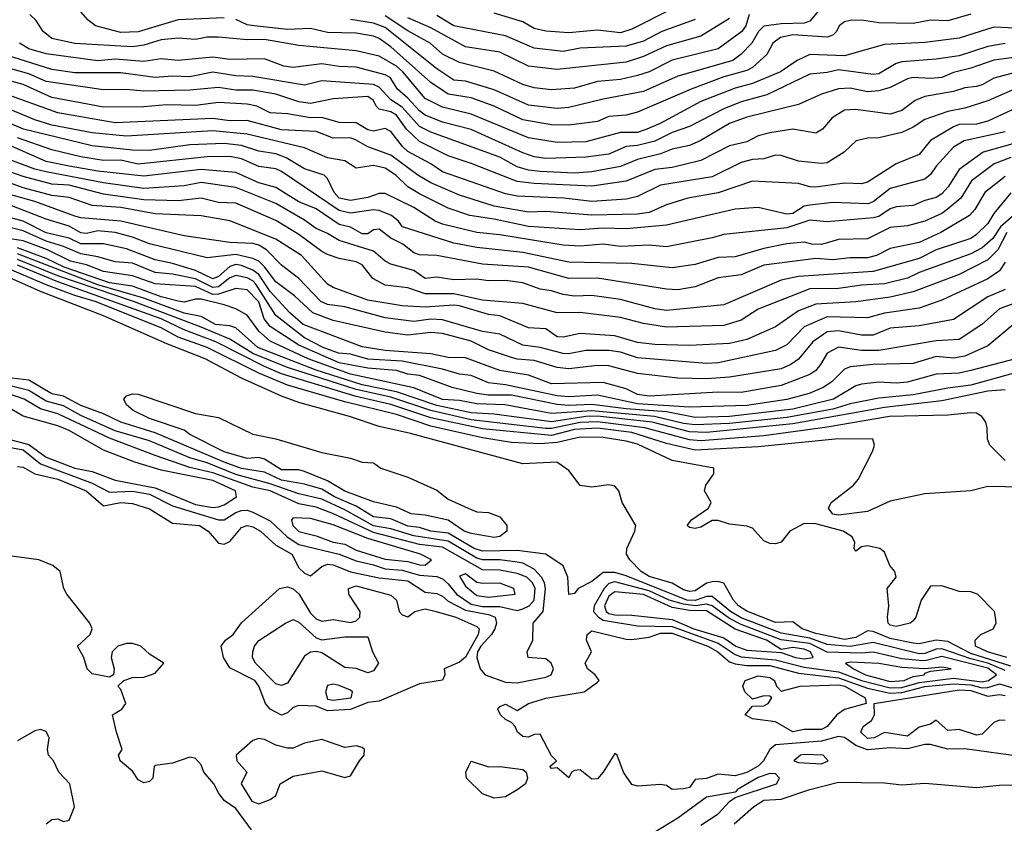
# Model space of a CAD drawing. Header units: metres. Extents: x -51132 to -49532, y -231222 to -229437.
# Tile 553 of 656: x -50515 to -50430, y -229629 to -229559. Entities that reach past the tile are written whole.
import ezdxf

# ---------------------------------------------------------------- set-up
doc = ezdxf.new("R2010")
doc.units = ezdxf.units.M
for name, color, linetype in [('CONTOUR_HALF', 8, 'Continuous'), ('CONTOUR_INDEX', 1, 'Continuous'), ('CONTOUR_INTER', 3, 'Continuous')]:
    doc.layers.add(name, color=color, linetype=linetype)

msp = doc.modelspace()

# ---------------------------------------------------------------- linework, layer by layer
at = {"layer": 'CONTOUR_HALF'}
for points, elevation in [([(-50445.251, -229557.759), (-50446.58, -229559.337), (-50447.08, -229559.523), (-50449.08, -229559.574), (-50450.58, -229559.781), (-50451.055, -229560.259), (-50451.638, -229561.259), (-50452.592, -229562.259), (-50453.298, -229562.759), (-50458.08, -229564.146), (-50461.08, -229565.476), (-50464.58, -229566.147), (-50467.58, -229566.878), (-50468.58, -229566.96), (-50471.08, -229566.66), (-50474.08, -229565.322), (-50476.58, -229564.579), (-50477.58, -229564.474), (-50479.08, -229563.5), (-50483.58, -229559.89), (-50484.58, -229559.522), (-50486.58, -229559.204)], 25.5), ([(-50458.58, -229558.26), (-50462.08, -229560.057), (-50463.08, -229560.349), (-50465.08, -229560.139), (-50467.58, -229560.355), (-50469.58, -229560.216), (-50470.58, -229559.991), (-50471.58, -229559.413), (-50474.08, -229558.649)], 27.5), ([(-50425.58, -229560.101), (-50430.58, -229559.856), (-50433.58, -229560.834), (-50436.58, -229561.209), (-50440.08, -229561.377), (-50443.58, -229562.363), (-50446.58, -229562.259), (-50447.694, -229562.759), (-50449.146, -229563.759), (-50451.58, -229564.784), (-50453.08, -229565.185), (-50456.08, -229566.347), (-50459.619, -229568.259), (-50460.795, -229568.759), (-50461.58, -229569.03), (-50463.08, -229569.04), (-50466.08, -229569.863), (-50468.58, -229569.91), (-50471.08, -229569.503), (-50476.08, -229567.434), (-50478.58, -229566.824), (-50480.08, -229566.069), (-50482.032, -229563.759), (-50482.58, -229563.273), (-50484.08, -229562.389), (-50486.08, -229561.923), (-50491.08, -229561.469), (-50494.08, -229560.953), (-50495.58, -229560.979), (-50498.08, -229560.738), (-50499.08, -229560.754), (-50500.08, -229560.939), (-50501.58, -229560.823), (-50503.08, -229560.983), (-50504.58, -229561.433), (-50505.58, -229561.567), (-50510.58, -229561.289), (-50512.58, -229560.85), (-50513.355, -229560.259), (-50513.978, -229559.259), (-50514.496, -229558.759)], 24.5), ([(-50453.58, -229559.107), (-50456.08, -229560.655), (-50459.08, -229561.483), (-50461.08, -229562.418), (-50462.58, -229562.907), (-50468.58, -229563.541), (-50471.08, -229563.273), (-50473.58, -229562.056), (-50476.58, -229561.573), (-50479.58, -229559.919), (-50481.58, -229559.069)], 26.5), ([(-50428.58, -229562.482), (-50430.58, -229562.74), (-50432.58, -229563.45), (-50434.08, -229563.809), (-50435.08, -229564.244), (-50436.08, -229564.341), (-50437.58, -229564.251), (-50438.08, -229564.362), (-50439.58, -229565.123), (-50440.58, -229565.404), (-50441.58, -229565.502), (-50443.08, -229565.186), (-50444.08, -229565.248), (-50445.58, -229565.69), (-50447.58, -229566.593), (-50452.08, -229567.709), (-50453.58, -229568.25), (-50456.13, -229569.759), (-50457.08, -229570.174), (-50458.58, -229570.479), (-50459.58, -229570.9), (-50461.58, -229571.405), (-50463.08, -229572.005), (-50465.58, -229572.465), (-50467.08, -229572.59), (-50470.08, -229572.45), (-50471.08, -229572.323), (-50472.08, -229572.019), (-50473.58, -229571.184), (-50479.58, -229569.002), (-50480.58, -229568.51), (-50482.08, -229566.826), (-50483.08, -229566.204), (-50484.08, -229565.096), (-50484.58, -229564.872), (-50489.08, -229564.545), (-50490.58, -229564.926), (-50495.08, -229564.164), (-50496.58, -229564.096), (-50498.58, -229563.797), (-50500.58, -229564.199), (-50502.08, -229564.126), (-50503.58, -229564.248), (-50506.58, -229563.849), (-50510.58, -229563.844), (-50512.58, -229563.542), (-50517.08, -229562.142)], 23.5), ([(-50427.564, -229564.759), (-50431.08, -229566.294), (-50433.08, -229566.931), (-50434.58, -229567.211), (-50436.58, -229567.907), (-50437.58, -229568.582), (-50438.58, -229569.034), (-50440.58, -229569.506), (-50441.58, -229569.547), (-50442.567, -229569.759), (-50443.591, -229570.759), (-50445.08, -229571.673), (-50445.58, -229571.73), (-50447.58, -229571.542), (-50449.08, -229571.047), (-50449.58, -229571.012), (-50450.58, -229571.345), (-50451.58, -229571.406), (-50452.58, -229571.649), (-50455.08, -229572.904), (-50459.58, -229573.627), (-50461.58, -229574.61), (-50462.58, -229574.851), (-50465.58, -229575.038), (-50468.003, -229574.759), (-50472.08, -229574.594), (-50473.08, -229574.376), (-50478.58, -229572.454), (-50479.583, -229571.759), (-50481.58, -229570.706), (-50482.069, -229570.259), (-50483.08, -229568.953), (-50483.58, -229568.703), (-50484.58, -229568.926), (-50485.08, -229568.798), (-50486.08, -229568.193), (-50487.58, -229568.165), (-50489.08, -229567.728), (-50490.08, -229567.757), (-50492.08, -229567.405), (-50493.58, -229567.329), (-50494.737, -229566.759), (-50495.58, -229566.56), (-50498.08, -229566.436), (-50500.08, -229566.677), (-50502.58, -229566.623), (-50504.58, -229566.798), (-50508.08, -229566.83), (-50512.58, -229566), (-50515.08, -229564.85), (-50516.58, -229564.467)], 22.5), ([(-50429.58, -229568.984), (-50433.157, -229569.759), (-50434.08, -229570.315), (-50435.58, -229571.966), (-50436.08, -229572.706), (-50436.58, -229573.093), (-50439.58, -229573.918), (-50441.08, -229575.093), (-50441.502, -229575.259), (-50444.58, -229575.15), (-50446.58, -229575.366), (-50447.08, -229575.468), (-50448.08, -229576.089), (-50448.58, -229576.161), (-50451.08, -229575.57), (-50453.08, -229575.704), (-50459.08, -229577.118), (-50462.58, -229577.423), (-50464.58, -229577.367), (-50466.58, -229577.508), (-50471.08, -229577.239), (-50474.08, -229576.578), (-50476.198, -229576.259), (-50478.08, -229575.64), (-50480.58, -229574.396), (-50481.58, -229573.786), (-50482.643, -229572.759), (-50483.58, -229572.142), (-50484.58, -229571.923), (-50486.08, -229572.134), (-50487.08, -229571.51), (-50488.58, -229571.241), (-50490.58, -229570.38), (-50495.58, -229569.188), (-50498.58, -229568.909), (-50506.08, -229569.359), (-50509.08, -229569.061), (-50512.58, -229568.39), (-50514.08, -229567.931), (-50517.58, -229566.487)], 21.5), ([(-50429.08, -229571.211), (-50430.536, -229571.759), (-50432.513, -229573.259), (-50433.433, -229574.759), (-50434.62, -229575.759), (-50435.08, -229576.091), (-50436.58, -229576.772), (-50438.08, -229577.173), (-50439.58, -229577.31), (-50441.58, -229578.303), (-50444.08, -229578.366), (-50445.58, -229578.788), (-50446.411, -229578.759), (-50447.08, -229578.582), (-50448.58, -229578.742), (-50450.58, -229579.136), (-50453.08, -229579.882), (-50454.58, -229579.913), (-50456.58, -229580.531), (-50458.58, -229580.815), (-50462.08, -229580.456), (-50467.58, -229580.336), (-50471.58, -229579.478), (-50475.58, -229579.07), (-50477.58, -229578.68), (-50482.069, -229577.259), (-50482.404, -229576.759), (-50483.005, -229576.259), (-50484.08, -229575.83), (-50484.58, -229575.766), (-50486.58, -229576.073), (-50487.58, -229575.847), (-50492.58, -229572.424), (-50493.08, -229572.204), (-50494.58, -229572.014), (-50496.08, -229571.323), (-50497.08, -229571.118), (-50499.08, -229571.155), (-50505.08, -229571.799), (-50506.58, -229571.441), (-50508.08, -229571.466), (-50510.08, -229571.153), (-50512.58, -229570.554), (-50515.58, -229569.514)], 20.5), ([(-50429.08, -229574.301), (-50430.58, -229576.09), (-50431.08, -229576.954), (-50432.08, -229577.934), (-50432.58, -229578.272), (-50435.58, -229579.27), (-50437.08, -229580.025), (-50441.08, -229581.158), (-50447.58, -229581.568), (-50449.08, -229581.913), (-50454.08, -229584.038), (-50459.08, -229584.541), (-50460.08, -229584.392), (-50463.08, -229583.576), (-50465.58, -229583.247), (-50467.08, -229583.283), (-50468.08, -229583.158), (-50469.08, -229582.834), (-50470.08, -229582.696), (-50471.58, -229582.138), (-50473.08, -229581.927), (-50474.58, -229581.952), (-50475.58, -229581.801), (-50477.58, -229581.884), (-50479.08, -229581.649), (-50480.08, -229581.769), (-50481.08, -229581.045), (-50483.08, -229580.506), (-50483.577, -229580.259), (-50484.58, -229579.379), (-50487.58, -229578.459), (-50488.58, -229577.823), (-50489.58, -229577.413), (-50490.58, -229576.676), (-50493.08, -229575.212), (-50496.58, -229573.842), (-50499.58, -229573.384), (-50501.08, -229573.689), (-50504.58, -229573.919), (-50508.08, -229573.417), (-50513.08, -229572.48), (-50514.08, -229572.223), (-50517.58, -229570.918)], 19.5), ([(-50429.425, -229577.759), (-50430.219, -229579.259), (-50431.08, -229580.133), (-50433.58, -229581.404), (-50437.58, -229582.922), (-50439.58, -229583.382), (-50442.58, -229583.8), (-50446.08, -229583.991), (-50447.58, -229584.569), (-50449.58, -229585.959), (-50452.08, -229587.076), (-50453.58, -229587.415), (-50457.08, -229587.59), (-50460.08, -229587.502), (-50461.58, -229587.332), (-50463.58, -229586.741), (-50466.58, -229586.555), (-50468.08, -229586.866), (-50468.58, -229586.843), (-50469.58, -229586.143), (-50471.08, -229586.051), (-50473.58, -229585.009), (-50474.58, -229584.885), (-50477.08, -229584.139), (-50477.58, -229584.073), (-50480.08, -229584.245), (-50482.08, -229584.129), (-50485.08, -229583.637), (-50488.08, -229582.538), (-50488.58, -229582.247), (-50490.859, -229579.759), (-50493.08, -229578.331), (-50497.08, -229576.737), (-50499.58, -229576.295), (-50503.58, -229576.135), (-50506.58, -229575.584), (-50509.08, -229575.399), (-50511.08, -229574.712), (-50512.58, -229574.535), (-50515.08, -229573.846), (-50518.1, -229572.759)], 18.5), ([(-50429.58, -229582.702), (-50431.08, -229583.347), (-50434.08, -229585.334), (-50437.08, -229585.872), (-50439.58, -229586.075), (-50441.08, -229586.684), (-50442.08, -229586.697), (-50444.08, -229586.317), (-50445.08, -229586.411), (-50446.327, -229587.259), (-50447.58, -229588.776), (-50448.239, -229589.259), (-50449.08, -229589.626), (-50453.58, -229590.354), (-50455.58, -229590.505), (-50458.08, -229590.448), (-50461.58, -229590.043), (-50464.08, -229589.37), (-50465.08, -229589.318), (-50467.58, -229589.629), (-50468.58, -229589.52), (-50470.58, -229588.888), (-50472.08, -229588.793), (-50472.58, -229588.648), (-50474.58, -229587.971), (-50476.08, -229587.206), (-50478.58, -229586.544), (-50479.58, -229586.464), (-50481.58, -229586.697), (-50483.58, -229586.415), (-50488.08, -229585.422), (-50489.859, -229584.759), (-50491.471, -229583.259), (-50493.08, -229582.059), (-50494.08, -229580.733), (-50494.58, -229580.251), (-50495.08, -229580.016), (-50496.58, -229579.655), (-50499.08, -229579.958), (-50504.08, -229578.751), (-50505.58, -229578.161), (-50507.08, -229577.748), (-50508.58, -229577.619), (-50509.58, -229577.829), (-50510.08, -229577.769), (-50511.08, -229577.202), (-50513.08, -229576.601), (-50516.08, -229575.424)], 17.5), ([(-50427.58, -229584.697), (-50431.08, -229587.632), (-50433.08, -229588.505), (-50434.08, -229588.705), (-50435.58, -229588.544), (-50437.58, -229589.155), (-50441.08, -229589.257), (-50443.08, -229589.458), (-50443.58, -229589.653), (-50444.671, -229590.759), (-50445.436, -229591.259), (-50446.638, -229591.759), (-50448.58, -229592.285), (-50452.08, -229592.826), (-50457.08, -229592.953), (-50461.58, -229592.66), (-50465.08, -229591.909), (-50467.58, -229592.048), (-50468.58, -229591.963), (-50473.08, -229591.008), (-50474.58, -229590.854), (-50476.08, -229590.208), (-50477.08, -229590.093), (-50478.58, -229589.639), (-50482.08, -229588.948), (-50485.08, -229588.784), (-50486.58, -229588.346), (-50487.635, -229588.259), (-50488.964, -229587.759), (-50490.58, -229586.933), (-50493.08, -229584.965), (-50494.82, -229582.259), (-50495.08, -229581.954), (-50495.58, -229581.689), (-50496.58, -229581.483), (-50497.08, -229581.704), (-50498.08, -229582.469), (-50498.58, -229582.529), (-50500.08, -229581.796), (-50502.08, -229581.382), (-50503.58, -229581.239), (-50505.58, -229580.425), (-50507.08, -229580.306), (-50508.58, -229579.863), (-50510.08, -229579.614), (-50511.58, -229578.975), (-50513.08, -229578.509), (-50515.08, -229577.598), (-50517.08, -229577.122)], 16.5), ([(-50428.58, -229589.931), (-50432.58, -229591.041), (-50434.58, -229591.294), (-50437.58, -229591.898), (-50440.58, -229592.181), (-50443.08, -229592.666), (-50444.58, -229593.125), (-50448.58, -229593.867), (-50453.58, -229594.395), (-50456.58, -229594.511), (-50457.58, -229594.388), (-50460.101, -229593.759), (-50465.58, -229593.267), (-50469.08, -229593.506), (-50473.137, -229592.759), (-50475.58, -229592.681), (-50477.08, -229592.377), (-50478.58, -229592.306), (-50481.08, -229591.284), (-50486.58, -229590.092), (-50490.274, -229588.759), (-50493.58, -229587.199), (-50494.58, -229586.343), (-50495.58, -229584.942), (-50496.58, -229584.406), (-50497.58, -229584.055), (-50499.58, -229583.565), (-50500.08, -229583.544), (-50501.08, -229583.808), (-50501.58, -229583.724), (-50503.08, -229583.366), (-50505.58, -229582.435), (-50507.58, -229582.131), (-50511.515, -229580.759), (-50513.08, -229580.002), (-50515.58, -229579.082)], 15.5), ([(-50429.58, -229597.593), (-50430.9, -229596.259), (-50431.121, -229595.759), (-50431.134, -229594.759), (-50431.275, -229594.259), (-50431.599, -229593.759), (-50432.08, -229593.492), (-50432.58, -229593.445), (-50434.58, -229593.666), (-50439.657, -229593.759), (-50445.08, -229594.714), (-50450.58, -229595.469), (-50456.08, -229595.886), (-50457.08, -229595.806), (-50460.95, -229594.759), (-50465.08, -229594.23), (-50466.58, -229594.299), (-50469.08, -229594.819), (-50469.58, -229594.814), (-50476.08, -229594.052), (-50479.58, -229593.249), (-50483.08, -229592.09), (-50486.08, -229591.436), (-50492.08, -229589.518), (-50495.08, -229588.279), (-50497.08, -229587.038), (-50499.58, -229586), (-50505.47, -229583.759), (-50512.08, -229581.518), (-50515.58, -229580.087)], 14.5), ([(-50429.445, -229614.759), (-50431.128, -229614.259), (-50432.155, -229613.759), (-50432.187, -229613.259), (-50431.709, -229612.759), (-50430.621, -229612.259), (-50430.371, -229611.759), (-50430.408, -229611.259), (-50430.514, -229610.759), (-50431.993, -229609.259), (-50432.58, -229609.034), (-50433.58, -229609.003), (-50435.08, -229608.514), (-50436.08, -229608.546), (-50436.895, -229609.759), (-50437.369, -229611.259), (-50437.58, -229611.577), (-50437.85, -229611.759), (-50439.08, -229612.07), (-50439.58, -229611.938), (-50439.774, -229611.759), (-50439.825, -229611.259), (-50439.701, -229610.259), (-50439.848, -229608.759), (-50439.083, -229607.759), (-50439.187, -229607.259), (-50439.631, -229606.759), (-50440.08, -229605.584), (-50440.486, -229605.259), (-50441.58, -229605.047), (-50442.08, -229605.117), (-50442.58, -229605.494), (-50442.73, -229605.259), (-50442.68, -229604.759), (-50442.916, -229604.259), (-50443.692, -229603.759), (-50446.08, -229603.12), (-50447.08, -229603.088), (-50448.321, -229603.759), (-50449.08, -229604.724), (-50449.58, -229604.85), (-50450.08, -229604.823), (-50450.58, -229604.609), (-50451.58, -229603.508), (-50452.08, -229603.326), (-50453.58, -229603.154), (-50454.58, -229602.826), (-50455.08, -229602.826), (-50456.08, -229603.423), (-50456.58, -229603.54), (-50457.08, -229603.445), (-50457.279, -229603.259), (-50456.884, -229602.759), (-50455.408, -229601.759), (-50455.17, -229601.259), (-50455.767, -229600.259), (-50455.641, -229599.759), (-50454.946, -229598.759), (-50454.935, -229598.259), (-50458.58, -229597.618), (-50461.58, -229596.194), (-50462.58, -229595.908), (-50464.58, -229595.591), (-50466.58, -229595.564), (-50468.58, -229596.033), (-50470.08, -229596.14), (-50472.58, -229596.05), (-50475.08, -229595.638), (-50479.58, -229594.61), (-50482.58, -229593.597), (-50487.08, -229592.499), (-50492.08, -229591.046), (-50494.58, -229590.008), (-50499.069, -229587.759), (-50501.58, -229586.855), (-50503.08, -229586.056), (-50508.832, -229583.759), (-50510.58, -229583.249), (-50513.08, -229582.296), (-50516.674, -229580.759)], 13.5), ([(-50429.58, -229615.891), (-50431.08, -229615.248), (-50432.58, -229614.882), (-50435.08, -229614.014), (-50435.58, -229614.027), (-50436.58, -229614.408), (-50437.08, -229614.435), (-50441.08, -229613.441), (-50443.08, -229613.814), (-50445.08, -229613.624), (-50446.58, -229613.066), (-50449.08, -229612.647), (-50452.58, -229611.317), (-50453.493, -229610.759), (-50455.08, -229609.45), (-50455.58, -229609.456), (-50456.58, -229609.81), (-50457.298, -229609.759), (-50462.58, -229607.645), (-50463.58, -229607.357), (-50464.58, -229607.349), (-50465.58, -229608.129), (-50466.753, -229608.759), (-50467.08, -229609.176), (-50467.58, -229609.27), (-50467.649, -229607.759), (-50468.08, -229606.766), (-50469.58, -229605.762), (-50472.08, -229605.437), (-50475.08, -229605.492), (-50475.809, -229605.259), (-50478.08, -229603.923), (-50479.58, -229603.76), (-50480.58, -229603.433), (-50481.58, -229603.311), (-50483.08, -229602.689), (-50484.58, -229602.519), (-50486.08, -229601.586), (-50487.976, -229600.759), (-50489.08, -229600.091), (-50490.58, -229599.678), (-50492.58, -229599.328), (-50494.08, -229598.612), (-50496.08, -229598.288), (-50497.58, -229597.737), (-50503.58, -229595.186), (-50506.58, -229594.276), (-50508.08, -229593.537), (-50510.08, -229592.814), (-50511.58, -229592.006), (-50512.58, -229591.805), (-50514.58, -229590.595), (-50516.08, -229590.435)], 12.5), ([(-50517.08, -229596.289), (-50515.08, -229596.664), (-50513.58, -229597.898), (-50509.08, -229599.584), (-50507.58, -229600.353), (-50505.58, -229600.287), (-50504.08, -229600.543), (-50502.08, -229601.542), (-50498.08, -229602.786), (-50497.58, -229602.775), (-50496.58, -229602.128), (-50496.08, -229601.957), (-50495.58, -229601.936), (-50495.08, -229602.096), (-50493.58, -229602.873), (-50492.093, -229604.259), (-50491.08, -229604.917), (-50487.58, -229605.757), (-50486.08, -229606.334), (-50484.58, -229606.677), (-50483.58, -229607.048), (-50482.08, -229607.159), (-50480.58, -229607.584), (-50479.08, -229607.712), (-50478.58, -229607.907), (-50478.08, -229608.333), (-50477.344, -229609.259), (-50476.08, -229610.128), (-50475.08, -229610.313), (-50473.58, -229610.322), (-50472.08, -229610.668), (-50471.58, -229610.514), (-50471.035, -229610.259), (-50470.604, -229609.759), (-50470.517, -229608.759), (-50470.74, -229608.259), (-50471.236, -229607.759), (-50472.08, -229607.438), (-50473.58, -229607.147), (-50475.08, -229607.115), (-50478.58, -229605.138), (-50480.58, -229604.928), (-50484.58, -229603.879), (-50488.071, -229602.259), (-50489.58, -229601.664), (-50491.08, -229601.376), (-50493.58, -229600.249), (-50495.08, -229599.936), (-50498.58, -229598.685), (-50500.58, -229598.2), (-50503.58, -229597.18), (-50507.58, -229595.657), (-50512.08, -229593.542), (-50513.58, -229593.104), (-50515.011, -229592.259), (-50517.08, -229591.537)], 11.5), ([(-50492.778, -229608.759), (-50492.08, -229608.61), (-50491.58, -229608.789), (-50491.08, -229609.223), (-50490.08, -229610.914), (-50489.58, -229611.402), (-50489.08, -229611.597), (-50488.08, -229611.451), (-50486.58, -229611.72), (-50486.08, -229611.573), (-50485.784, -229611.259), (-50485.737, -229610.759), (-50486.731, -229609.259), (-50486.757, -229608.759), (-50486.08, -229608.506), (-50483.08, -229609.329), (-50482.57, -229609.759), (-50482.357, -229610.759), (-50482.08, -229611.051), (-50481.58, -229611.232), (-50480.986, -229610.759), (-50480.08, -229610.529), (-50479.131, -229610.759), (-50477.413, -229611.259), (-50475.58, -229612.056), (-50475.39, -229612.259), (-50475.459, -229612.759), (-50476.58, -229614.731), (-50477.08, -229615.155), (-50478.43, -229615.759), (-50478.358, -229616.259), (-50478.58, -229616.724), (-50480.58, -229617.059), (-50484.08, -229618.572), (-50485.08, -229618.691), (-50486.58, -229619.291), (-50488.58, -229619.409), (-50489.58, -229618.998), (-50491.08, -229618.942), (-50491.58, -229619.1), (-50492.08, -229619.566), (-50492.58, -229619.777), (-50493.58, -229619.258), (-50493.991, -229618.759), (-50494.562, -229617.259), (-50494.915, -229616.759), (-50497.08, -229615.662), (-50497.653, -229614.759), (-50497.845, -229613.759), (-50497.458, -229613.259), (-50496.805, -229612.759), (-50496.08, -229611.749), (-50492.778, -229608.759)], 12.5), ([(-50463.58, -229609.038), (-50464.08, -229609.428), (-50464.455, -229610.259), (-50464.327, -229610.759), (-50464.08, -229610.922), (-50463.58, -229611.052), (-50462.08, -229611.085), (-50458.58, -229611.461), (-50456.687, -229612.259), (-50454.08, -229613.05), (-50453.035, -229613.759), (-50452.08, -229614.108), (-50449.08, -229614.329), (-50447.823, -229614.759), (-50447.08, -229614.874), (-50446.289, -229614.759), (-50446.516, -229614.259), (-50447.08, -229614.047), (-50448.08, -229613.895), (-50449.08, -229614.059), (-50450.353, -229613.259), (-50453.08, -229612.283), (-50455.58, -229610.704), (-50457.08, -229610.67), (-50458.58, -229610.418), (-50461.08, -229609.265), (-50463.58, -229609.038)], 11.5), ([(-50428.08, -229623.409), (-50433.08, -229622.722), (-50434.58, -229622.731), (-50436.08, -229622.348), (-50436.58, -229622.346), (-50438.08, -229622.717), (-50439.58, -229622.639), (-50441.58, -229622.787), (-50442.58, -229622.435), (-50443.58, -229621.733), (-50444.08, -229621.644), (-50445.58, -229622.041), (-50449.58, -229622.365), (-50450.072, -229622.759), (-50450.621, -229623.759), (-50451.08, -229624.209), (-50452.08, -229624.775), (-50453.08, -229625.07), (-50454.58, -229624.927), (-50455.58, -229625.301), (-50456.58, -229625.378), (-50457.08, -229626.088), (-50457.58, -229626.183), (-50458.58, -229626.243), (-50459.08, -229625.908), (-50459.58, -229625.821), (-50461.58, -229625.975), (-50462.08, -229625.81), (-50462.807, -229624.759), (-50463.353, -229623.259), (-50463.58, -229623.11), (-50464.589, -229624.759), (-50465.08, -229625.34), (-50465.58, -229625.348), (-50466.58, -229624.551), (-50467.08, -229624.599), (-50467.354, -229624.759), (-50467.58, -229625.25), (-50468.58, -229624.36), (-50469.08, -229624.441), (-50469.226, -229624.259), (-50468.65, -229623.759), (-50469.08, -229623.337), (-50470.08, -229621.432), (-50470.58, -229621.463), (-50471.08, -229621.694), (-50471.58, -229621.646), (-50472.037, -229621.259), (-50472.256, -229620.759), (-50472.58, -229620.407), (-50473.08, -229620.159), (-50473.51, -229619.759), (-50473.76, -229619.259), (-50473.58, -229619.024), (-50473.08, -229618.827), (-50472.08, -229619.37), (-50471.08, -229618.768), (-50469.58, -229618.291), (-50466.228, -229617.759), (-50465.08, -229616.905), (-50464.929, -229616.759), (-50465.292, -229616.259), (-50465.952, -229615.759), (-50466.157, -229615.259), (-50465.608, -229614.259), (-50466.025, -229613.259), (-50465.986, -229612.759), (-50465.58, -229612.424), (-50462.58, -229613.171), (-50462.08, -229613.193), (-50460.58, -229612.986), (-50459.58, -229612.634), (-50458.58, -229612.63), (-50455.474, -229613.759), (-50454.61, -229614.259), (-50453.58, -229615.132), (-50453.08, -229615.324), (-50452.08, -229615.461), (-50450.08, -229615.469), (-50447.58, -229616.131), (-50444.08, -229616.542), (-50441.58, -229617.434), (-50439.58, -229617.86), (-50438.58, -229617.811), (-50436.58, -229617.299), (-50434.08, -229617.067), (-50432.58, -229617.152), (-50431.58, -229617.391), (-50431.08, -229617.384), (-50430.08, -229617.041), (-50428.08, -229617.674)], 12.5), ([(-50443.08, -229615.166), (-50443.472, -229615.259), (-50442.784, -229615.759), (-50441.755, -229616.259), (-50439.58, -229616.839), (-50438.387, -229616.759), (-50437.58, -229616.429), (-50436.613, -229616.259), (-50436.58, -229616.116), (-50436.08, -229615.952), (-50434.284, -229615.759), (-50435.08, -229615.591), (-50436.58, -229615.749), (-50438.58, -229615.631), (-50440.58, -229615.277), (-50443.08, -229615.166)], 11.5), ([(-50488.58, -229617.207), (-50488.769, -229617.759), (-50488.58, -229618.389), (-50488.08, -229618.462), (-50486.515, -229618.259), (-50486.41, -229617.759), (-50486.58, -229617.617), (-50487.58, -229617.192), (-50488.08, -229617.095), (-50488.58, -229617.207)], 12.5), ([(-50513.08, -229629.256), (-50512.58, -229628.876), (-50512.08, -229628.815), (-50511.58, -229629.05), (-50511.08, -229628.917), (-50510.606, -229627.759), (-50511.015, -229625.759), (-50511.995, -229624.759), (-50512.435, -229623.759), (-50512.887, -229623.259), (-50512.98, -229622.759), (-50512.832, -229621.759), (-50513.08, -229621.208), (-50513.58, -229621.023), (-50514.08, -229621.151), (-50515.58, -229622.003)], 11.5), ([(-50476.315, -229624.259), (-50476.08, -229623.788), (-50474.58, -229624.272), (-50473.58, -229624.246), (-50471.58, -229624.513), (-50471.285, -229624.759), (-50471.16, -229625.259), (-50471.347, -229625.759), (-50472.01, -229626.259), (-50473.08, -229626.891), (-50474.08, -229627.016), (-50475.08, -229626.639), (-50476.481, -229625.259), (-50476.556, -229624.759), (-50476.315, -229624.259)], 12.5), ([(-50453.167, -229629.259), (-50451.483, -229627.759), (-50450.58, -229627.185), (-50449.08, -229627.102), (-50446.58, -229626.241), (-50444.08, -229625.627), (-50440.08, -229625.674), (-50438.58, -229625.861), (-50436.58, -229625.693), (-50432.08, -229626.085), (-50430.08, -229625.877), (-50425.58, -229625.794)], 12.5)]:
    msp.add_lwpolyline(points, dxfattribs=dict(at, elevation=elevation))
at = {"layer": 'CONTOUR_INDEX'}
for points, elevation in [([(-50497.58, -229559.048), (-50501.58, -229559.228), (-50505.08, -229560.276), (-50506.58, -229560.344), (-50508.801, -229559.759), (-50509.438, -229559.259), (-50510.08, -229558.52)], 25), ([(-50432.58, -229558.749), (-50434.58, -229559.325), (-50436.08, -229559.248), (-50437.58, -229559.557), (-50440.58, -229559.499), (-50442.08, -229559.253), (-50443.08, -229559.297), (-50443.58, -229559.414), (-50444.02, -229559.759), (-50444.253, -229560.259), (-50444.58, -229560.571), (-50445.08, -229560.751), (-50448.08, -229560.537), (-50449.142, -229560.759), (-50449.814, -229561.259), (-50450.339, -229562.259), (-50451.58, -229563.392), (-50452.08, -229563.652), (-50454.08, -229564.2), (-50456.907, -229565.259), (-50461.58, -229567.274), (-50462.58, -229567.519), (-50464.08, -229567.654), (-50465.08, -229568.081), (-50467.58, -229568.396), (-50469.08, -229568.375), (-50471.58, -229567.935), (-50474.066, -229566.759), (-50476.08, -229566.021), (-50478.08, -229565.697), (-50479.58, -229564.686), (-50483.08, -229561.589), (-50484.08, -229560.869), (-50484.58, -229560.665), (-50486.08, -229560.38), (-50488.58, -229560.324), (-50490.08, -229559.985), (-50492.08, -229560.084), (-50494.978, -229559.759), (-50495.58, -229559.654), (-50496.58, -229559.201)], 25), ([(-50429.58, -229572.872), (-50431.346, -229574.259), (-50432.227, -229575.759), (-50432.691, -229576.259), (-50435.18, -229577.759), (-50437.08, -229578.609), (-50439.58, -229579.152), (-50440.774, -229579.759), (-50441.58, -229579.95), (-50443.08, -229579.942), (-50444.58, -229580.117), (-50446.08, -229580.023), (-50450.58, -229580.586), (-50452.58, -229581.431), (-50454.58, -229581.705), (-50456.58, -229582.468), (-50458.08, -229582.736), (-50459.08, -229582.698), (-50465.08, -229581.74), (-50467.58, -229581.768), (-50471.08, -229580.763), (-50475.08, -229580.518), (-50479.08, -229579.744), (-50480.58, -229579.697), (-50481.08, -229579.522), (-50482.019, -229578.759), (-50483.08, -229578.255), (-50484.08, -229577.45), (-50484.58, -229577.529), (-50485.08, -229577.876), (-50485.58, -229577.859), (-50486.58, -229577.28), (-50487.58, -229577.042), (-50489.58, -229575.687), (-50491.08, -229575.089), (-50493.08, -229573.829), (-50494.58, -229573.433), (-50496.58, -229572.512), (-50499.58, -229572.264), (-50504.58, -229572.857), (-50508.58, -229572.408), (-50511.08, -229571.981), (-50513.08, -229571.562), (-50516.58, -229570.02)], 20), ([(-50429.58, -229591.44), (-50431.08, -229591.557), (-50435.08, -229592.411), (-50440.08, -229592.977), (-50448.08, -229594.412), (-50455.58, -229595.174), (-50457.08, -229595.111), (-50460.328, -229594.259), (-50465.08, -229593.755), (-50466.08, -229593.77), (-50469.08, -229594.234), (-50474.08, -229593.563), (-50476.08, -229593.443), (-50479.08, -229592.825), (-50482.58, -229591.631), (-50485.58, -229591.003), (-50489.58, -229589.73), (-50494.65, -229587.759), (-50496.58, -229586.048), (-50497.08, -229585.872), (-50498.354, -229585.759), (-50499.58, -229585.064), (-50501.08, -229584.773), (-50504.58, -229583.479), (-50508.58, -229582.313), (-50515.58, -229579.615)], 15)]:
    msp.add_lwpolyline(points, dxfattribs=dict(at, elevation=elevation))
at = {"layer": 'CONTOUR_INTER'}
for points, elevation in [([(-50451.865, -229558.759), (-50452.167, -229559.759), (-50452.521, -229560.259), (-50454.558, -229561.759), (-50458.58, -229562.745), (-50460.58, -229563.747), (-50461.58, -229564.09), (-50463.08, -229564.419), (-50465.08, -229564.612), (-50467.08, -229565.194), (-50469.08, -229565.326), (-50470.58, -229565.162), (-50471.58, -229564.85), (-50474.08, -229563.707), (-50477.08, -229562.939), (-50478.58, -229562.223), (-50479.653, -229561.259), (-50481.58, -229560.198), (-50483.58, -229558.872)], 26), ([(-50456.58, -229559.188), (-50459.477, -229560.259), (-50461.08, -229561.084), (-50462.58, -229561.533), (-50466.58, -229561.692), (-50468.08, -229561.984), (-50470.58, -229561.703), (-50473.08, -229560.627), (-50477.58, -229559.762), (-50479.08, -229558.865)], 27), ([(-50429.58, -229561.282), (-50431.08, -229561.549), (-50433.58, -229562.357), (-50435.58, -229562.662), (-50438.58, -229562.876), (-50439.08, -229563.031), (-50440.58, -229563.926), (-50441.08, -229563.994), (-50444.08, -229563.58), (-50445.08, -229563.814), (-50446.58, -229563.949), (-50450.318, -229565.759), (-50452.58, -229566.376), (-50454.08, -229566.978), (-50457.08, -229568.53), (-50458.58, -229569.054), (-50460.08, -229569.792), (-50461.58, -229570.174), (-50462.58, -229570.27), (-50464.08, -229570.917), (-50466.08, -229571.198), (-50469.58, -229571.304), (-50470.58, -229571.155), (-50471.58, -229570.822), (-50476.08, -229568.766), (-50478.58, -229568.152), (-50480.08, -229567.532), (-50480.58, -229567.165), (-50481.58, -229566.054), (-50482.498, -229565.259), (-50483.128, -229564.259), (-50483.58, -229564.011), (-50486.08, -229563.351), (-50487.58, -229563.294), (-50489.08, -229563.058), (-50491.58, -229563.393), (-50492.378, -229563.259), (-50494.08, -229562.635), (-50497.08, -229562.683), (-50498.58, -229562.484), (-50501.58, -229562.759), (-50503.08, -229562.634), (-50504.58, -229562.863), (-50507.08, -229562.653), (-50508.58, -229562.79), (-50513.08, -229562.201), (-50514.6, -229561.759), (-50515.417, -229561.259)], 24), ([(-50428.58, -229563.773), (-50430.58, -229564.318), (-50431.58, -229564.897), (-50432.08, -229565.043), (-50433.08, -229565.154), (-50434.08, -229565.457), (-50436.58, -229565.915), (-50437.408, -229566.259), (-50438.58, -229567.129), (-50439.58, -229567.453), (-50442.58, -229567.041), (-50443.58, -229567.1), (-50444.649, -229567.759), (-50445.489, -229568.759), (-50446.08, -229569.114), (-50448.08, -229568.74), (-50450.08, -229569.07), (-50451.08, -229569.332), (-50452.08, -229569.86), (-50453.58, -229570.207), (-50456.08, -229571.493), (-50458.58, -229572.087), (-50460.08, -229572.262), (-50462.58, -229573.288), (-50465.58, -229573.71), (-50470.58, -229573.492), (-50472.08, -229573.308), (-50475.994, -229571.759), (-50478.08, -229571.069), (-50480.58, -229569.823), (-50481.712, -229568.759), (-50482.58, -229567.527), (-50483.08, -229567.244), (-50484.08, -229567.006), (-50484.357, -229566.759), (-50484.585, -229566.259), (-50485.08, -229565.914), (-50488.08, -229566.124), (-50490.08, -229566.523), (-50491.08, -229566.376), (-50493.08, -229565.704), (-50495.08, -229565.367), (-50496.58, -229565.343), (-50498.08, -229565.113), (-50500.58, -229565.367), (-50504.58, -229565.44), (-50506.08, -229565.298), (-50508.08, -229565.334), (-50513.08, -229564.594), (-50514.58, -229563.937), (-50516.58, -229563.372)], 23), ([(-50428.58, -229566.9), (-50431.08, -229568.054), (-50432.08, -229568.303), (-50433.58, -229568.359), (-50434.08, -229568.536), (-50436.08, -229569.748), (-50437.08, -229570.96), (-50439.08, -229571.783), (-50441.58, -229573.366), (-50442.08, -229573.523), (-50443.58, -229573.466), (-50446.08, -229573.797), (-50446.58, -229573.778), (-50447.58, -229573.475), (-50451.58, -229573.29), (-50454.58, -229574.299), (-50457.215, -229574.759), (-50459.08, -229575.344), (-50460.58, -229575.997), (-50461.58, -229576.157), (-50465.58, -229576.233), (-50469.58, -229575.91), (-50471.08, -229575.992), (-50474.08, -229575.448), (-50477.08, -229574.499), (-50479.58, -229573.421), (-50480.733, -229572.759), (-50483.08, -229571.029), (-50485.08, -229570.281), (-50486.08, -229569.707), (-50486.58, -229569.498), (-50488.08, -229569.531), (-50489.58, -229568.959), (-50492.58, -229568.811), (-50495.58, -229567.986), (-50497.08, -229568.014), (-50498.58, -229567.818), (-50507.08, -229568.187), (-50512.08, -229567.32), (-50517.58, -229565.354)], 22), ([(-50427.991, -229569.759), (-50431.488, -229570.759), (-50433.58, -229572.256), (-50434.533, -229573.759), (-50435.08, -229574.373), (-50435.58, -229574.697), (-50436.58, -229574.965), (-50437.58, -229575.41), (-50439.08, -229575.523), (-50439.58, -229575.692), (-50440.58, -229576.359), (-50441.08, -229576.485), (-50445.08, -229576.831), (-50446.58, -229576.667), (-50448.58, -229577.349), (-50454.08, -229577.921), (-50455.08, -229578.226), (-50459.08, -229578.986), (-50460.58, -229578.859), (-50463.08, -229578.965), (-50464.58, -229578.758), (-50466.58, -229578.933), (-50468.08, -229578.854), (-50473.58, -229577.957), (-50475.58, -229577.746), (-50478.58, -229577.03), (-50479.21, -229576.759), (-50481.08, -229575.57), (-50483.58, -229574.347), (-50484.08, -229574.351), (-50485.08, -229574.712), (-50486.58, -229574.97), (-50487.575, -229574.759), (-50488.017, -229574.259), (-50488.58, -229573.035), (-50488.891, -229572.759), (-50490.58, -229572.196), (-50492.198, -229571.259), (-50493.08, -229570.888), (-50494.58, -229570.671), (-50496.08, -229570.186), (-50497.58, -229570.006), (-50500.58, -229570.117), (-50504.08, -229570.61), (-50505.58, -229570.571), (-50509.08, -229570.202), (-50515.044, -229568.759), (-50519.58, -229566.825)], 21), ([(-50428.84, -229576.259), (-50429.98, -229577.259), (-50430.642, -229578.259), (-50431.58, -229579.082), (-50432.58, -229579.613), (-50437.08, -229581.247), (-50438.08, -229581.74), (-50440.08, -229582.207), (-50442.08, -229582.342), (-50444.08, -229582.64), (-50446.58, -229582.642), (-50451.08, -229584.412), (-50452.58, -229585.38), (-50454.08, -229585.837), (-50459.08, -229585.996), (-50461.08, -229585.66), (-50463.08, -229585.138), (-50466.58, -229584.726), (-50468.58, -229584.76), (-50471.58, -229583.94), (-50475.08, -229583.633), (-50477.58, -229583.077), (-50480.08, -229583.088), (-50481.58, -229582.575), (-50483.58, -229582.331), (-50484.642, -229581.759), (-50485.58, -229580.566), (-50486.08, -229580.301), (-50487.58, -229580.02), (-50488.58, -229579.667), (-50489.08, -229579.418), (-50491.08, -229577.929), (-50493.08, -229576.715), (-50496.58, -229575.182), (-50498.08, -229575.137), (-50499.58, -229574.77), (-50501.58, -229574.997), (-50504.58, -229574.919), (-50508.08, -229574.402), (-50511.08, -229573.628), (-50512.58, -229573.553), (-50515.08, -229572.874), (-50517.58, -229572.016)], 19), ([(-50429.58, -229580.342), (-50430.08, -229581.101), (-50431.08, -229581.777), (-50435.08, -229583.654), (-50437.08, -229584.337), (-50440.08, -229584.779), (-50441.58, -229585.186), (-50445.08, -229585.094), (-50447.08, -229585.951), (-50448.58, -229587.528), (-50449.58, -229588.04), (-50454.58, -229589.095), (-50455.58, -229589.147), (-50461.58, -229588.666), (-50463.08, -229588.184), (-50464.08, -229588.033), (-50466.08, -229588.038), (-50467.58, -229588.311), (-50468.08, -229588.279), (-50470.08, -229587.765), (-50471.58, -229587.555), (-50473.58, -229586.6), (-50475.08, -229586.372), (-50478.58, -229585.355), (-50479.58, -229585.308), (-50481.08, -229585.489), (-50483.58, -229585.187), (-50487.08, -229584.227), (-50488.58, -229584.006), (-50489.16, -229583.759), (-50491.08, -229581.764), (-50492.58, -229580.598), (-50493.891, -229579.259), (-50494.58, -229578.858), (-50495.08, -229578.713), (-50497.08, -229578.624), (-50501.08, -229578.04), (-50506.58, -229576.766), (-50510.08, -229576.464), (-50510.58, -229576.32), (-50514.08, -229575.038), (-50517.08, -229574.21)], 18), ([(-50428.58, -229583.842), (-50430.08, -229584.409), (-50431.6, -229585.759), (-50433.58, -229587.07), (-50435.58, -229587.17), (-50440.58, -229588.03), (-50442.08, -229588.014), (-50444.08, -229587.739), (-50445.08, -229588.253), (-50445.651, -229589.259), (-50446.055, -229589.759), (-50446.58, -229590.12), (-50449.08, -229591.084), (-50452.58, -229591.686), (-50454.58, -229591.659), (-50460.58, -229591.999), (-50461.58, -229591.854), (-50462.58, -229591.361), (-50464.58, -229590.819), (-50469.08, -229590.932), (-50471.08, -229590.186), (-50473.58, -229589.761), (-50476.58, -229588.652), (-50478.08, -229588.634), (-50479.58, -229588.31), (-50483.58, -229588.027), (-50485.58, -229587.699), (-50490.713, -229585.759), (-50491.863, -229584.759), (-50493.58, -229582.882), (-50494.58, -229581.41), (-50495.08, -229581.042), (-50496.08, -229580.624), (-50496.58, -229580.548), (-50497.08, -229580.718), (-50498.08, -229581.596), (-50498.58, -229581.774), (-50500.08, -229581.054), (-50502.08, -229580.446), (-50503.58, -229580.139), (-50506.08, -229579.174), (-50508.08, -229578.743), (-50510.08, -229578.749), (-50511.08, -229578.237), (-50513.08, -229577.786), (-50515.08, -229576.751), (-50517.58, -229576.108)], 17), ([(-50428.672, -229588.759), (-50432.58, -229589.78), (-50433.58, -229589.994), (-50435.58, -229590.098), (-50438.08, -229590.792), (-50439.08, -229590.877), (-50440.58, -229590.792), (-50442.08, -229590.965), (-50442.58, -229591.099), (-50444.52, -229592.259), (-50448.08, -229593.138), (-50453.58, -229593.775), (-50456.58, -229593.848), (-50459.08, -229593.365), (-50462.58, -229593.113), (-50465.58, -229592.714), (-50467.58, -229592.817), (-50468.58, -229592.74), (-50472.58, -229591.914), (-50474.58, -229591.911), (-50475.58, -229591.761), (-50477.741, -229591.259), (-50480.58, -229590.189), (-50481.58, -229590.077), (-50482.58, -229589.773), (-50485.08, -229589.567), (-50487.58, -229589.097), (-50491.08, -229587.575), (-50493.58, -229585.922), (-50494.11, -229585.259), (-50494.58, -229583.788), (-50495.58, -229582.737), (-50496.58, -229582.632), (-50498.08, -229583.118), (-50498.58, -229583.136), (-50500.08, -229582.463), (-50503.58, -229582.22), (-50505.58, -229581.522), (-50508.08, -229581.142), (-50509.58, -229580.572), (-50510.959, -229580.259), (-50512.983, -229579.259), (-50515.08, -229578.483), (-50516.58, -229578.243)], 16), ([(-50426.58, -229599.943), (-50431.08, -229599.871), (-50432.58, -229600.254), (-50436.58, -229600.511), (-50439.58, -229601.153), (-50441.58, -229602.04), (-50444.08, -229602.377), (-50444.58, -229602.277), (-50444.967, -229601.759), (-50444.716, -229601.259), (-50442.797, -229599.759), (-50442.381, -229599.259), (-50441.096, -229596.759), (-50440.952, -229596.259), (-50441.098, -229595.759), (-50444.08, -229595.718), (-50451.08, -229596.406), (-50456.58, -229596.703), (-50459.08, -229596.119), (-50462.08, -229595.178), (-50465.08, -229594.788), (-50467.08, -229594.898), (-50469.08, -229595.419), (-50475.08, -229594.86), (-50479.58, -229593.899), (-50483.08, -229592.716), (-50486.08, -229592.035), (-50492.58, -229590.054), (-50494.08, -229589.428), (-50498.316, -229587.259), (-50501.08, -229586.218), (-50503.066, -229585.259), (-50512.08, -229582.041), (-50515.58, -229580.594)], 14), ([(-50429.08, -229615.51), (-50432.58, -229614.398), (-50434.58, -229613.371), (-50435.58, -229613.248), (-50437.08, -229613.57), (-50437.58, -229613.52), (-50439.58, -229613.107), (-50441.08, -229612.502), (-50441.58, -229612.445), (-50442.58, -229613.022), (-50443.58, -229613.186), (-50446.08, -229612.667), (-50447.244, -229612.259), (-50448.08, -229611.657), (-50449.58, -229611.702), (-50452.08, -229610.732), (-50452.797, -229610.259), (-50453.235, -229609.759), (-50454.08, -229608.293), (-50454.58, -229608.153), (-50455.08, -229608.183), (-50455.58, -229608.273), (-50456.58, -229608.945), (-50457.08, -229609.025), (-50457.58, -229608.854), (-50458.58, -229608.297), (-50460.58, -229607.697), (-50461.27, -229607.259), (-50462.262, -229606.259), (-50462.564, -229605.759), (-50462.515, -229605.259), (-50461.832, -229603.759), (-50461.737, -229603.259), (-50462.925, -229601.259), (-50463.224, -229600.259), (-50463.58, -229599.851), (-50464.08, -229599.715), (-50465.58, -229599.916), (-50466.58, -229599.771), (-50467.58, -229598.487), (-50468.625, -229597.759), (-50471.58, -229597.893), (-50481.355, -229595.259), (-50484.08, -229594.652), (-50486.686, -229593.759), (-50491.08, -229592.55), (-50492.58, -229591.988), (-50496.08, -229590.441), (-50499.253, -229588.759), (-50502.58, -229587.44), (-50508.08, -229585), (-50513.58, -229582.892), (-50517.58, -229581.114)], 13), ([(-50515.58, -229598.136), (-50515.08, -229598.19), (-50514.08, -229598.757), (-50512.08, -229599.225), (-50509.607, -229600.259), (-50508.08, -229601.546), (-50506.58, -229601.257), (-50505.58, -229601.339), (-50504.08, -229601.816), (-50502.08, -229603.056), (-50499.728, -229603.259), (-50498.989, -229603.759), (-50498.08, -229604.812), (-50497.58, -229604.883), (-50497.08, -229604.659), (-50496.08, -229603.425), (-50495.58, -229603.255), (-50495.08, -229603.369), (-50494.424, -229603.759), (-50493.08, -229604.974), (-50491.701, -229605.759), (-50491.08, -229606.963), (-50490.58, -229607.416), (-50490.08, -229607.639), (-50489.08, -229606.84), (-50488.58, -229606.637), (-50488.08, -229606.685), (-50486.58, -229607.292), (-50484.08, -229607.829), (-50481.58, -229608.092), (-50480.08, -229609.077), (-50479.08, -229609.173), (-50478.58, -229609.405), (-50478.08, -229609.857), (-50476.58, -229610.651), (-50474.58, -229611.016), (-50473.989, -229611.259), (-50473.884, -229611.759), (-50474.022, -229612.259), (-50474.31, -229612.759), (-50475.244, -229613.759), (-50475.519, -229614.259), (-50475.571, -229614.759), (-50475.303, -229615.759), (-50474.853, -229616.259), (-50473.08, -229616.916), (-50472.08, -229616.953), (-50469.58, -229616.483), (-50469.12, -229616.259), (-50468.901, -229615.759), (-50469.114, -229615.259), (-50469.58, -229614.889), (-50471.12, -229614.759), (-50471.202, -229614.259), (-50470.7, -229613.259), (-50470.681, -229611.759), (-50469.815, -229610.759), (-50469.595, -229608.759), (-50469.684, -229608.259), (-50469.95, -229607.759), (-50470.58, -229607.059), (-50471.58, -229606.548), (-50472.08, -229606.445), (-50473.58, -229606.262), (-50475.08, -229606.259), (-50475.58, -229606.122), (-50478.08, -229604.616), (-50481.08, -229604.172), (-50483.08, -229603.558), (-50484.58, -229603.302), (-50487.08, -229601.903), (-50489.08, -229600.979), (-50491.08, -229600.512), (-50493.58, -229599.626), (-50496.58, -229598.819), (-50499.08, -229597.817), (-50500.58, -229597.369), (-50504.08, -229595.906), (-50507.08, -229595.018), (-50510.08, -229593.673), (-50511.58, -229592.835), (-50513.08, -229592.446), (-50514.58, -229591.508), (-50516.58, -229591.03)], 12), ([(-50506.312, -229592.259), (-50506.08, -229591.97), (-50505.58, -229591.787), (-50505.08, -229591.831), (-50500.08, -229593.514), (-50498.08, -229593.859), (-50495.08, -229595.304), (-50493.08, -229595.718), (-50489.08, -229596.901), (-50486.58, -229597.388), (-50485.58, -229597.761), (-50484.58, -229597.822), (-50483.937, -229598.259), (-50481.58, -229599.051), (-50479.08, -229600.185), (-50478.08, -229600.976), (-50476.08, -229601.877), (-50475.58, -229602.087), (-50474.58, -229602.136), (-50473.58, -229602.516), (-50472.974, -229603.259), (-50472.961, -229603.759), (-50473.58, -229604.23), (-50474.08, -229604.321), (-50476.08, -229603.965), (-50476.686, -229603.759), (-50478.08, -229602.809), (-50480.08, -229602.377), (-50481.306, -229602.259), (-50482.58, -229601.666), (-50484.58, -229601.217), (-50487.08, -229600.27), (-50488.58, -229599.364), (-50490.58, -229598.557), (-50491.08, -229598.418), (-50492.58, -229598.422), (-50494.08, -229597.477), (-50494.58, -229597.341), (-50495.58, -229597.442), (-50497.58, -229596.859), (-50500.58, -229595.341), (-50501.08, -229594.958), (-50504.08, -229593.945), (-50505.514, -229593.259), (-50506.085, -229592.759), (-50506.312, -229592.259)], 13), ([(-50516.58, -229595.685), (-50514.58, -229596.214), (-50513.08, -229597.323), (-50510.58, -229598.274), (-50509.08, -229598.571), (-50507.08, -229599.318), (-50503.58, -229599.971), (-50500.08, -229601.449), (-50498.58, -229601.694), (-50498.08, -229601.652), (-50497.58, -229601.466), (-50496.523, -229600.759), (-50496.584, -229600.259), (-50498.58, -229599.338), (-50503.08, -229598.453), (-50505.362, -229597.759), (-50508.08, -229596.702), (-50511.08, -229594.985), (-50512.08, -229594.582), (-50515.08, -229593.757), (-50516.58, -229592.881)], 11), ([(-50491.58, -229602.584), (-50491.718, -229602.759), (-50491.596, -229603.259), (-50491.08, -229603.785), (-50489.58, -229604.151), (-50488.08, -229604.712), (-50487.08, -229604.901), (-50486.08, -229605.414), (-50483.58, -229606.202), (-50481.58, -229606.39), (-50480.58, -229606.697), (-50480.08, -229606.721), (-50479.538, -229606.259), (-50480.492, -229605.759), (-50485.08, -229604.402), (-50488.08, -229603.198), (-50490.08, -229602.651), (-50491.58, -229602.584)], 11), ([(-50495.2, -229629.759), (-50496.58, -229627.916), (-50497.58, -229627.209), (-50498.08, -229626.559), (-50498.471, -229625.759), (-50499.342, -229624.759), (-50499.58, -229624.117), (-50500.08, -229623.566), (-50500.58, -229623.426), (-50502.08, -229623.963), (-50503.58, -229624.179), (-50503.68, -229624.259), (-50503.8, -229625.259), (-50504.08, -229625.554), (-50504.58, -229625.687), (-50505.08, -229625.417), (-50505.58, -229624.652), (-50506.647, -229623.759), (-50506.773, -229623.259), (-50506.467, -229622.759), (-50506.974, -229621.259), (-50507.298, -229619.759), (-50506.504, -229619.259), (-50506.139, -229618.759), (-50506.58, -229617.54), (-50506.854, -229617.259), (-50506.31, -229616.759), (-50505.58, -229616.516), (-50504.58, -229616.47), (-50503.58, -229616.137), (-50502.829, -229615.259), (-50504.08, -229614.482), (-50504.836, -229613.759), (-50505.58, -229613.543), (-50506.08, -229613.548), (-50506.857, -229613.759), (-50507.348, -229614.259), (-50507.427, -229614.759), (-50507.178, -229615.759), (-50507.215, -229616.259), (-50507.58, -229616.463), (-50509.08, -229616.18), (-50509.51, -229615.759), (-50509.793, -229614.759), (-50510.353, -229613.759), (-50509.253, -229612.759), (-50509.075, -229612.259), (-50509.288, -229611.759), (-50511.271, -229609.259), (-50511.533, -229608.759), (-50511.866, -229607.259), (-50512.516, -229606.759), (-50513.722, -229606.259), (-50516.08, -229605.922)], 12), ([(-50477.08, -229607.685), (-50476.58, -229608.541), (-50475.58, -229609.359), (-50474.58, -229609.503), (-50472.254, -229609.259), (-50472.352, -229608.759), (-50473.58, -229608.28), (-50475.08, -229608.33), (-50475.58, -229608.229), (-50476.58, -229607.473), (-50477.08, -229607.685)], 11), ([(-50463.58, -229608.165), (-50464.08, -229608.32), (-50464.5, -229608.759), (-50465.357, -229610.259), (-50465.415, -229610.759), (-50464.981, -229611.259), (-50464.58, -229611.502), (-50461.58, -229612.014), (-50458.58, -229612.065), (-50454.58, -229613.509), (-50453.08, -229614.506), (-50452.58, -229614.694), (-50449.58, -229614.959), (-50447.08, -229615.591), (-50444.08, -229616.016), (-50442.08, -229616.774), (-50439.58, -229617.398), (-50438.58, -229617.359), (-50437.08, -229616.923), (-50434.08, -229616.565), (-50431.58, -229616.874), (-50431.039, -229616.759), (-50430.344, -229616.259), (-50431.08, -229615.702), (-50435.08, -229614.664), (-50436.58, -229615.038), (-50437.08, -229615.031), (-50438.58, -229614.873), (-50441.08, -229614.302), (-50442.08, -229614.396), (-50445.08, -229614.282), (-50446.58, -229613.547), (-50449.08, -229613.215), (-50452.58, -229611.9), (-50453.58, -229611.357), (-50455.08, -229610.247), (-50455.58, -229610.117), (-50456.58, -229610.259), (-50457.58, -229610.111), (-50458.835, -229609.759), (-50460.58, -229608.951), (-50463.58, -229608.165)], 12), ([(-50492.234, -229611.759), (-50491.58, -229611.448), (-50491.08, -229611.684), (-50489.58, -229613.034), (-50489.08, -229613.228), (-50487.08, -229612.958), (-50485.08, -229612.973), (-50484.657, -229614.259), (-50484.138, -229615.259), (-50484.58, -229615.914), (-50485.08, -229616.094), (-50486.08, -229615.732), (-50487.08, -229615.631), (-50489.08, -229614.344), (-50489.58, -229614.23), (-50490.08, -229614.284), (-50490.58, -229614.634), (-50492.08, -229617.003), (-50492.58, -229617.201), (-50493.08, -229617.039), (-50494.859, -229615.259), (-50495.121, -229614.759), (-50495.097, -229614.259), (-50494.931, -229613.759), (-50494.58, -229613.286), (-50492.234, -229611.759)], 13), ([(-50452.217, -229616.759), (-50451.08, -229616.349), (-50450.08, -229616.51), (-50449.677, -229616.759), (-50449.505, -229617.259), (-50449.08, -229617.692), (-50447.418, -229617.259), (-50444.08, -229617.132), (-50443.535, -229617.259), (-50441.766, -229618.259), (-50441.67, -229618.759), (-50443.58, -229619.297), (-50444.241, -229619.759), (-50445.08, -229620.783), (-50445.58, -229621.025), (-50447.08, -229621.031), (-50448.08, -229621.228), (-50449.58, -229620.36), (-50451.58, -229620.099), (-50452.209, -229619.759), (-50451.58, -229619.005), (-50450.58, -229618.966), (-50450.212, -229618.759), (-50449.903, -229618.259), (-50450.08, -229618.119), (-50450.58, -229618.092), (-50451.58, -229618.388), (-50452.254, -229617.759), (-50452.415, -229617.259), (-50452.217, -229616.759)], 13), ([(-50429.58, -229620.248), (-50430.08, -229620.214), (-50430.58, -229620.413), (-50431.58, -229621.427), (-50432.08, -229621.517), (-50433.58, -229621.025), (-50434.58, -229621.118), (-50435.58, -229620.227), (-50436.08, -229620.579), (-50437.08, -229620.841), (-50438.08, -229621.608), (-50440.08, -229621.283), (-50440.978, -229621.759), (-50441.58, -229621.81), (-50442.144, -229621.259), (-50441.945, -229620.759), (-50441.222, -229620.259), (-50440.944, -229619.759), (-50440.983, -229618.759), (-50433.58, -229617.583), (-50432.58, -229617.635), (-50431.08, -229618.115), (-50430.08, -229617.99), (-50429.58, -229618.072)], 13), ([(-50495.08, -229621.992), (-50496.547, -229623.259), (-50496.485, -229623.759), (-50495.601, -229624.759), (-50496.095, -229625.759), (-50495.165, -229627.259), (-50494.58, -229627.495), (-50493.58, -229627.125), (-50493.08, -229626.783), (-50492.701, -229625.759), (-50491.58, -229625.1), (-50489.08, -229624.626), (-50487.08, -229625.213), (-50486.58, -229625.072), (-50485.814, -229623.759), (-50485.384, -229623.259), (-50485.376, -229622.759), (-50485.58, -229622.611), (-50486.08, -229622.456), (-50487.08, -229622.598), (-50489.08, -229621.894), (-50490.58, -229622.206), (-50491.58, -229622.649), (-50492.08, -229622.652), (-50493.08, -229622.395), (-50494.08, -229621.894), (-50494.58, -229621.805), (-50495.08, -229621.992)], 12), ([(-50447.08, -229623.216), (-50447.399, -229623.259), (-50447.981, -229623.759), (-50447.58, -229623.904), (-50445.58, -229624.006), (-50445.001, -229623.759), (-50445.434, -229623.259), (-50447.08, -229623.216)], 12), ([(-50456.08, -229629.366), (-50454.58, -229628.368), (-50453.58, -229627.298), (-50453.08, -229626.943), (-50449.477, -229625.759), (-50449.225, -229625.259), (-50449.58, -229624.894), (-50450.08, -229624.864), (-50451.08, -229625.22), (-50452.881, -229626.259), (-50453.08, -229626.495), (-50455.58, -229626.922), (-50458.085, -229628.759), (-50464.08, -229632.407)], 12)]:
    msp.add_lwpolyline(points, dxfattribs=dict(at, elevation=elevation))

doc.saveas('drawing.dxf')
